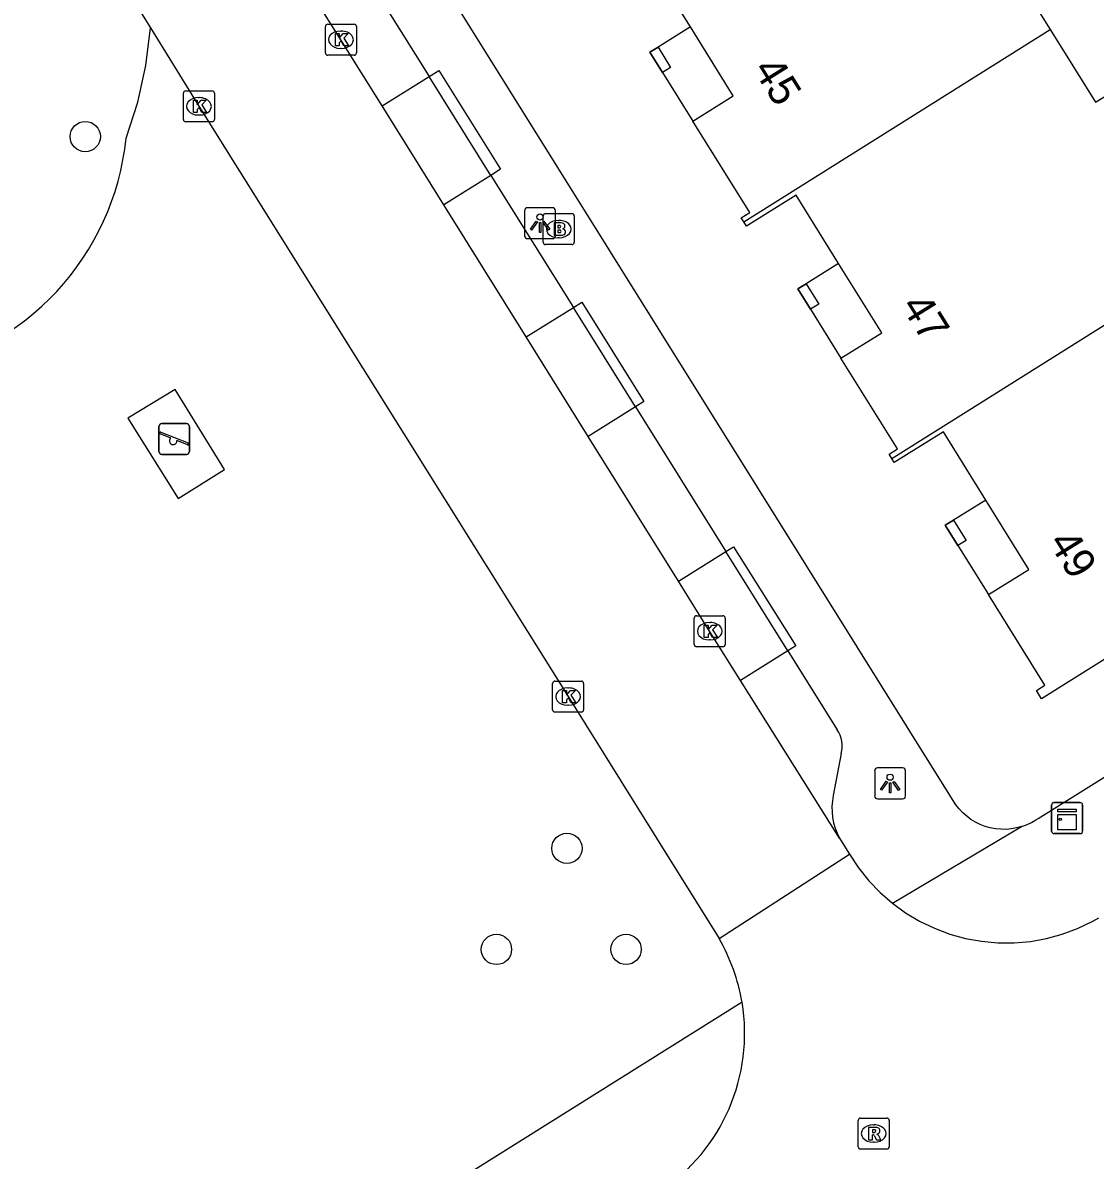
# Model space of a CAD drawing. Extents: x 158838 to 160074, y 386376 to 387776.
# Drawn here: x 159192.17 to 159226.78, y 386989.61 to 387026.31 of the extents above; entities that cross this region are included whole.
import ezdxf

# ---------------------------------------------------------------- set-up
doc = ezdxf.new("R2010")
doc.units = 0
for name, color, linetype in [('IMGEO_Boom', 7, 'Continuous'), ('IMGEO_Brandkraan', 7, 'Continuous'), ('IMGEO_Groenvoorziening', 7, 'Continuous'), ('IMGEO_Kast', 7, 'Continuous'), ('IMGEO_Kolk', 7, 'Continuous'), ('IMGEO_Lichtpunt', 7, 'Continuous'), ('IMGEO_Pand', 7, 'Continuous'), ('IMGEO_Pand_nummerreeks', 7, 'Continuous'), ('IMGEO_Pand_overbouw', 7, 'Continuous'), ('IMGEO_Rijbaan_lokaal_open', 7, 'Continuous'), ('IMGEO_Rioolput', 7, 'Continuous'), ('IMGEO_Speelvoorziening', 7, 'Continuous'), ('IMGEO_Voetpad_halfverhard', 7, 'Continuous'), ('IMGEO_Voetpad_open', 7, 'Continuous')]:
    doc.layers.add(name, color=color, linetype=linetype)

msp = doc.modelspace()

# ---------------------------------------------------------------- linework, layer by layer
at = {"layer": 'IMGEO_Boom'}
for centre in [(159194.185, 387022.635), (159209.729, 386999.671), (159207.454, 386996.409), (159211.637, 386996.411)]:
    msp.add_circle(centre, 0.489, dxfattribs=at)
at = {"layer": 'IMGEO_Brandkraan'}
for p, q in [((159208.964, 387019.224), (159208.964, 387020.076)), ((159209.039, 387020.15), (159209.891, 387020.15)), ((159209.965, 387020.076), (159209.965, 387019.224)), ((159209.452, 387019.93), (159209.477, 387019.93)), ((159209.475, 387019.37), (159209.45, 387019.37)), ((159209.891, 387019.15), (159209.039, 387019.15))]:
    msp.add_line(p, q, dxfattribs=at)
for points in [[(159208.964, 387019.224), (159208.964, 387020.076)], [(159209.039, 387020.15), (159209.891, 387020.15)], [(159209.965, 387020.076), (159209.965, 387019.224)], [(159209.312, 387019.85), (159209.312, 387019.45), (159209.525, 387019.45)], [(159209.543, 387019.85), (159209.312, 387019.85)], [(159209.491, 387019.769), (159209.437, 387019.769), (159209.437, 387019.693)], [(159209.437, 387019.693), (159209.49, 387019.693)], [(159209.499, 387019.617), (159209.437, 387019.617), (159209.437, 387019.536)], [(159209.437, 387019.536), (159209.499, 387019.536)], [(159209.891, 387019.15), (159209.039, 387019.15)]]:
    msp.add_lwpolyline(points, dxfattribs=at)
for centre, radius, start, end in [((159209.041, 387020.074), 0.0765, 91.552, 178.448), ((159209.041, 387020.074), 0.0765, 91.552, 178.448), ((159209.889, 387020.074), 0.0765, 1.552, 88.448), ((159209.889, 387020.074), 0.0765, 1.552, 88.448), ((159209.492, 387019.731), 0.0379, 267.8285, 90.9355), ((159209.547, 387019.705), 0.145, 59.4692, 91.5367), ((159209.572, 387019.752), 0.0922, 285.5137, 58.1501), ((159209.5, 387019.576), 0.0404, 269.8759, 90.5077), ((159209.531, 387019.701), 0.251, 268.6676, 293.5347), ((159209.577, 387019.56), 0.105, 301.3115, 78.989), ((159209.041, 387019.226), 0.0765, 181.552, 268.448), ((159209.041, 387019.226), 0.0765, 181.552, 268.448), ((159209.889, 387019.226), 0.0765, 271.552, 358.448), ((159209.889, 387019.226), 0.0765, 271.552, 358.448)]:
    msp.add_arc(centre, radius, start, end, dxfattribs=at)
for centre, major_axis, ratio, start_param, end_param in [((159209.451, 387019.65), (-0.387, 0.002), 0.722429, 4.712389, 7.853982), ((159209.476, 387019.65), (-0.39, 0.002), 0.717154, 1.570796, 4.712389)]:
    msp.add_ellipse(centre, major_axis=major_axis, ratio=ratio, start_param=start_param, end_param=end_param, dxfattribs=at)
at = {"layer": 'IMGEO_Groenvoorziening'}
msp.add_lwpolyline([(159195.504, 387022.588), (159195.882, 387023.745), (159196.144, 387024.932), (159196.288, 387026.14)], dxfattribs=at)
msp.add_arc((159186.993, 387023.461), 8.556, 280.1471, 354.1423, dxfattribs=at)
at = {"layer": 'IMGEO_Kast'}
for p, q in [((159225.369, 387000.222), (159225.369, 387001.063)), ((159225.369, 387001.063), (159225.369, 387000.222)), ((159225.444, 387001.147), (159226.285, 387001.147)), ((159226.285, 387001.147), (159225.444, 387001.147)), ((159226.369, 387001.072), (159226.369, 387000.231)), ((159226.369, 387000.231), (159226.369, 387001.072)), ((159226.294, 387000.147), (159225.453, 387000.147)), ((159225.453, 387000.147), (159226.294, 387000.147))]:
    msp.add_line(p, q, dxfattribs=at)
for points in [[(159225.564, 387000.937), (159226.164, 387000.937), (159226.164, 387000.852), (159225.564, 387000.852), (159225.564, 387000.937)], [(159225.564, 387000.762), (159226.164, 387000.762), (159226.164, 387000.273), (159225.564, 387000.273), (159225.564, 387000.762)]]:
    msp.add_lwpolyline(points, dxfattribs=at)
msp.add_circle((159225.648, 387000.611), 0.0377, dxfattribs=at)
for centre, start, end in [((159225.447, 387001.069), 92.4484, 184.2845), ((159225.447, 387001.069), 92.4484, 184.2845), ((159226.291, 387001.069), 2.4484, 94.2845), ((159226.291, 387001.069), 2.4484, 94.2845), ((159225.447, 387000.225), 182.4484, 274.2845), ((159225.447, 387000.225), 182.4484, 274.2845), ((159226.291, 387000.225), 272.4484, 4.2845), ((159226.291, 387000.225), 272.4484, 4.2845)]:
    msp.add_arc(centre, 0.0779, start, end, dxfattribs=at)
at = {"layer": 'IMGEO_Kolk'}
for p, q in [((159201.935, 387025.334), (159201.935, 387026.186)), ((159202.01, 387026.26), (159202.862, 387026.26)), ((159202.423, 387026.04), (159202.448, 387026.04)), ((159202.936, 387026.186), (159202.936, 387025.334)), ((159202.862, 387025.26), (159202.01, 387025.26)), ((159202.446, 387025.48), (159202.421, 387025.48)), ((159197.428, 387024.111), (159198.28, 387024.111)), ((159197.353, 387023.185), (159197.353, 387024.037)), ((159197.841, 387023.891), (159197.866, 387023.891)), ((159198.354, 387024.037), (159198.354, 387023.185)), ((159198.28, 387023.111), (159197.428, 387023.111)), ((159197.864, 387023.331), (159197.839, 387023.331)), ((159213.837, 387006.25), (159213.837, 387007.102)), ((159213.912, 387007.176), (159214.764, 387007.176)), ((159214.325, 387006.956), (159214.35, 387006.956)), ((159214.838, 387007.102), (159214.838, 387006.25)), ((159214.764, 387006.176), (159213.912, 387006.176)), ((159214.348, 387006.396), (159214.323, 387006.396)), ((159209.342, 387005.067), (159210.194, 387005.067)), ((159209.267, 387004.141), (159209.267, 387004.993)), ((159209.755, 387004.847), (159209.78, 387004.847)), ((159210.268, 387004.993), (159210.268, 387004.141)), ((159210.194, 387004.067), (159209.342, 387004.067)), ((159209.778, 387004.287), (159209.753, 387004.287))]:
    msp.add_line(p, q, dxfattribs=at)
for points in [[(159201.935, 387025.334), (159201.935, 387026.186)], [(159202.01, 387026.26), (159202.862, 387026.26)], [(159202.256, 387025.96), (159202.379, 387025.96), (159202.379, 387025.809), (159202.509, 387025.96), (159202.673, 387025.96), (159202.527, 387025.809), (159202.68, 387025.56), (159202.528, 387025.56), (159202.443, 387025.724), (159202.379, 387025.657), (159202.379, 387025.56), (159202.256, 387025.56), (159202.256, 387025.96)], [(159202.936, 387026.186), (159202.936, 387025.334)], [(159202.862, 387025.26), (159202.01, 387025.26)], [(159197.428, 387024.111), (159198.28, 387024.111)], [(159197.353, 387023.185), (159197.353, 387024.037)], [(159197.674, 387023.811), (159197.797, 387023.811), (159197.797, 387023.66), (159197.927, 387023.811), (159198.091, 387023.811), (159197.945, 387023.66), (159198.098, 387023.411), (159197.946, 387023.411), (159197.861, 387023.575), (159197.797, 387023.508), (159197.797, 387023.411), (159197.674, 387023.411), (159197.674, 387023.811)], [(159198.354, 387024.037), (159198.354, 387023.185)], [(159198.28, 387023.111), (159197.428, 387023.111)], [(159213.837, 387006.25), (159213.837, 387007.102)], [(159213.912, 387007.176), (159214.764, 387007.176)], [(159214.158, 387006.876), (159214.281, 387006.876), (159214.281, 387006.725), (159214.411, 387006.876), (159214.575, 387006.876), (159214.429, 387006.725), (159214.582, 387006.476), (159214.43, 387006.476), (159214.345, 387006.64), (159214.281, 387006.573), (159214.281, 387006.476), (159214.158, 387006.476), (159214.158, 387006.876)], [(159214.838, 387007.102), (159214.838, 387006.25)], [(159214.764, 387006.176), (159213.912, 387006.176)], [(159209.342, 387005.067), (159210.194, 387005.067)], [(159209.267, 387004.141), (159209.267, 387004.993)], [(159209.588, 387004.767), (159209.711, 387004.767), (159209.711, 387004.616), (159209.841, 387004.767), (159210.005, 387004.767), (159209.859, 387004.616), (159210.012, 387004.367), (159209.86, 387004.367), (159209.775, 387004.531), (159209.711, 387004.464), (159209.711, 387004.367), (159209.588, 387004.367), (159209.588, 387004.767)], [(159210.268, 387004.993), (159210.268, 387004.141)], [(159210.194, 387004.067), (159209.342, 387004.067)]]:
    msp.add_lwpolyline(points, dxfattribs=at)
for centre, start, end in [((159202.012, 387026.184), 91.552, 178.448), ((159202.012, 387026.184), 91.552, 178.448), ((159202.86, 387026.184), 1.552, 88.448), ((159202.86, 387026.184), 1.552, 88.448), ((159202.012, 387025.336), 181.552, 268.448), ((159202.012, 387025.336), 181.552, 268.448), ((159202.86, 387025.336), 271.552, 358.448), ((159202.86, 387025.336), 271.552, 358.448), ((159197.43, 387024.035), 91.552, 178.448), ((159197.43, 387024.035), 91.552, 178.448), ((159198.278, 387024.035), 1.552, 88.448), ((159198.278, 387024.035), 1.552, 88.448), ((159197.43, 387023.187), 181.552, 268.448), ((159197.43, 387023.187), 181.552, 268.448), ((159198.278, 387023.187), 271.552, 358.448), ((159198.278, 387023.187), 271.552, 358.448), ((159213.914, 387007.1), 91.552, 178.448), ((159213.914, 387007.1), 91.552, 178.448), ((159214.762, 387007.1), 1.552, 88.448), ((159214.762, 387007.1), 1.552, 88.448), ((159213.914, 387006.252), 181.552, 268.448), ((159213.914, 387006.252), 181.552, 268.448), ((159214.762, 387006.252), 271.552, 358.448), ((159214.762, 387006.252), 271.552, 358.448), ((159209.344, 387004.991), 91.552, 178.448), ((159209.344, 387004.991), 91.552, 178.448), ((159210.192, 387004.991), 1.552, 88.448), ((159210.192, 387004.991), 1.552, 88.448), ((159209.344, 387004.143), 181.552, 268.448), ((159209.344, 387004.143), 181.552, 268.448), ((159210.192, 387004.143), 271.552, 358.448), ((159210.192, 387004.143), 271.552, 358.448)]:
    msp.add_arc(centre, 0.0765, start, end, dxfattribs=at)
for centre, major_axis, ratio, start_param, end_param in [((159202.422, 387025.76), (-0.387, 0.002), 0.722429, 4.712389, 7.853982), ((159202.447, 387025.76), (-0.39, 0.002), 0.717154, 1.570796, 4.712389), ((159197.84, 387023.611), (-0.387, 0.002), 0.722429, 4.712389, 7.853982), ((159197.865, 387023.611), (-0.39, 0.002), 0.717154, 1.570796, 4.712389), ((159214.324, 387006.676), (-0.387, 0.002), 0.722429, 4.712389, 7.853982), ((159214.349, 387006.676), (-0.39, 0.002), 0.717154, 1.570796, 4.712389), ((159209.754, 387004.567), (-0.387, 0.002), 0.722429, 4.712389, 7.853982), ((159209.779, 387004.567), (-0.39, 0.002), 0.717154, 1.570796, 4.712389)]:
    msp.add_ellipse(centre, major_axis=major_axis, ratio=ratio, start_param=start_param, end_param=end_param, dxfattribs=at)
at = {"layer": 'IMGEO_Lichtpunt'}
for p, q in [((159208.363, 387020.244), (159208.363, 387019.437)), ((159208.363, 387020.244), (159208.363, 387019.437)), ((159209.265, 387020.339), (159208.457, 387020.339)), ((159209.265, 387020.339), (159208.457, 387020.339)), ((159209.359, 387019.437), (159209.359, 387020.244)), ((159209.359, 387019.437), (159209.359, 387020.244)), ((159208.457, 387019.343), (159209.265, 387019.343)), ((159208.457, 387019.343), (159209.265, 387019.343)), ((159219.659, 387002.169), (159219.659, 387001.362)), ((159219.659, 387002.169), (159219.659, 387001.362)), ((159220.561, 387002.264), (159219.753, 387002.264)), ((159220.561, 387002.264), (159219.753, 387002.264)), ((159220.655, 387001.362), (159220.655, 387002.169)), ((159220.655, 387001.362), (159220.655, 387002.169)), ((159219.753, 387001.268), (159220.561, 387001.268)), ((159219.753, 387001.268), (159220.561, 387001.268))]:
    msp.add_line(p, q, dxfattribs=at)
for points in [[(159208.737, 387019.908), (159208.776, 387019.88), (159208.588, 387019.618), (159208.55, 387019.645), (159208.737, 387019.908)], [(159208.839, 387019.86), (159208.886, 387019.86), (159208.886, 387019.538), (159208.839, 387019.538), (159208.839, 387019.86)], [(159208.949, 387019.88), (159208.987, 387019.907), (159209.174, 387019.645), (159209.135, 387019.617), (159208.949, 387019.88)], [(159220.033, 387001.833), (159220.072, 387001.805), (159219.884, 387001.543), (159219.846, 387001.57), (159220.033, 387001.833)], [(159220.135, 387001.785), (159220.182, 387001.785), (159220.182, 387001.463), (159220.135, 387001.463), (159220.135, 387001.785)], [(159220.245, 387001.805), (159220.283, 387001.832), (159220.47, 387001.57), (159220.431, 387001.542), (159220.245, 387001.805)]]:
    msp.add_lwpolyline(points, dxfattribs=at)
for centre in [(159208.862, 387020.042), (159220.158, 387001.967)]:
    msp.add_circle(centre, 0.0994, dxfattribs=at)
for centre, start, end in [((159208.457, 387020.244), 90, 180), ((159208.457, 387020.244), 90, 180), ((159209.265, 387020.244), 0, 90), ((159209.265, 387020.244), 0, 90), ((159208.457, 387019.437), 180, 270), ((159208.457, 387019.437), 180, 270), ((159209.265, 387019.437), 270, 0), ((159209.265, 387019.437), 270, 360), ((159219.753, 387002.169), 90, 180), ((159219.753, 387002.169), 90, 180), ((159220.561, 387002.169), 0, 90), ((159220.561, 387002.169), 0, 90), ((159219.753, 387001.362), 180, 270), ((159219.753, 387001.362), 180, 270), ((159220.561, 387001.362), 270, 0), ((159220.561, 387001.362), 270, 360)]:
    msp.add_arc(centre, 0.0946, start, end, dxfattribs=at)
at = {"layer": 'IMGEO_Pand'}
for points in [[(159220.557, 387033.707), (159225.323, 387026.087)], [(159215.44, 387019.88), (159215.355, 387020.017), (159215.626, 387020.186), (159213.79, 387023.133), (159215.097, 387023.948), (159213.712, 387026.172), (159212.342, 387028.371), (159210.763, 387027.387), (159210.678, 387027.523)], [(159215.44, 387019.88), (159225.323, 387026.087)], [(159225.323, 387026.087), (159226.79, 387023.741), (159229.331, 387025.309), (159232.519, 387020.144), (159230.009, 387018.594), (159230.094, 387018.458)], [(159213.075, 387024.867), (159212.812, 387024.703), (159212.405, 387025.357), (159212.668, 387025.521), (159213.075, 387024.867)], [(159220.208, 387012.254), (159220.123, 387012.39), (159220.394, 387012.558), (159218.572, 387015.487), (159219.886, 387016.305), (159218.497, 387018.538), (159217.126, 387020.742), (159215.524, 387019.745), (159215.44, 387019.88)], [(159230.094, 387018.458), (159233.628, 387012.807), (159236.279, 387008.567), (159231.49, 387005.568), (159231.32, 387005.839), (159231.651, 387006.046), (159230.488, 387007.903), (159225.046, 387004.495), (159224.877, 387004.766), (159225.149, 387004.935), (159223.332, 387007.856), (159224.638, 387008.668), (159223.243, 387010.909), (159221.877, 387013.104), (159220.292, 387012.118), (159220.208, 387012.254)], [(159220.208, 387012.254), (159230.094, 387018.458)], [(159217.853, 387017.23), (159217.59, 387017.066), (159217.183, 387017.72), (159217.446, 387017.884), (159217.853, 387017.23)], [(159222.607, 387009.607), (159222.344, 387009.443), (159221.937, 387010.097), (159222.2, 387010.261), (159222.607, 387009.607)]]:
    msp.add_lwpolyline(points, dxfattribs=at)
at = {"layer": 'IMGEO_Pand_overbouw'}
for points in [[(159213.79, 387023.133), (159215.097, 387023.948), (159213.712, 387026.172), (159212.668, 387025.521), (159212.405, 387025.357), (159212.812, 387024.703)], [(159218.572, 387015.487), (159219.886, 387016.305), (159218.497, 387018.538), (159217.446, 387017.884), (159217.183, 387017.72), (159217.59, 387017.066)], [(159223.332, 387007.856), (159224.638, 387008.668), (159223.243, 387010.909), (159222.2, 387010.261), (159221.937, 387010.097), (159222.344, 387009.443)]]:
    msp.add_lwpolyline(points, close=True, dxfattribs=at)
at = {"layer": 'IMGEO_Rijbaan_lokaal_open'}
for points in [[(159194.224, 387029.442), (159196.288, 387026.14)], [(159203.762, 387023.624), (159202.431, 387025.759), (159201.111, 387027.871)], [(159196.288, 387026.14), (159197.851, 387023.611), (159209.765, 387004.567), (159212.616, 387000), (159214.636, 386996.763)], [(159205.753, 387020.432), (159203.762, 387023.624)], [(159208.411, 387016.17), (159205.753, 387020.432)], [(159210.412, 387012.962), (159208.411, 387016.17)], [(159213.326, 387008.29), (159210.412, 387012.962)], [(159215.329, 387005.089), (159214.333, 387006.675), (159213.326, 387008.29)], [(159218.523, 387000), (159215.329, 387005.089)], [(159218.523, 387000), (159218.605, 386999.859), (159218.846, 386999.479)], [(159214.636, 386996.763), (159218.846, 386999.479)], [(159218.846, 386999.479), (159219.137, 386999.039), (159219.467, 386998.628), (159219.832, 386998.247), (159220.23, 386997.901)], [(159220.23, 386997.901), (159220.657, 386997.591), (159221.11, 386997.321), (159221.585, 386997.092), (159222.079, 386996.907), (159222.587, 386996.766), (159223.106, 386996.672), (159223.631, 386996.624), (159224.158, 386996.623), (159224.684, 386996.67), (159225.203, 386996.763), (159225.712, 386996.902), (159226.206, 386997.086), (159226.682, 386997.314), (159226.891, 386997.431)]]:
    msp.add_lwpolyline(points, dxfattribs=at)
for centre, radius, start, end in [((159209.282, 386993.666), 6.185, 9.6763, 30.0437), ((159209.361, 386993.695), 6.102, 303.6577, 9.5325)]:
    msp.add_arc(centre, radius, start, end, dxfattribs=at)
at = {"layer": 'IMGEO_Rioolput'}
for p, q in [((159219.127, 386990.043), (159219.127, 386990.895)), ((159219.202, 386990.969), (159220.054, 386990.969)), ((159219.615, 386990.749), (159219.64, 386990.749)), ((159220.128, 386990.895), (159220.128, 386990.043)), ((159219.638, 386990.189), (159219.613, 386990.189)), ((159220.054, 386989.969), (159219.202, 386989.969))]:
    msp.add_line(p, q, dxfattribs=at)
for points in [[(159219.127, 386990.043), (159219.127, 386990.895)], [(159219.202, 386990.969), (159220.054, 386990.969)], [(159220.128, 386990.895), (159220.128, 386990.043)], [(159219.716, 386990.667), (159219.464, 386990.669), (159219.464, 386990.269)], [(159219.464, 386990.269), (159219.588, 386990.269), (159219.588, 386990.431), (159219.599, 386990.431)], [(159219.642, 386990.588), (159219.588, 386990.588), (159219.588, 386990.507)], [(159219.588, 386990.507), (159219.64, 386990.507)], [(159219.646, 386990.402), (159219.717, 386990.269), (159219.857, 386990.269), (159219.792, 386990.395)], [(159220.054, 386989.969), (159219.202, 386989.969)]]:
    msp.add_lwpolyline(points, dxfattribs=at)
for centre, radius, start, end in [((159219.204, 386990.893), 0.0765, 91.552, 178.448), ((159219.204, 386990.893), 0.0765, 91.552, 178.448), ((159220.052, 386990.893), 0.0765, 1.552, 88.448), ((159220.052, 386990.893), 0.0765, 1.552, 88.448), ((159219.598, 386990.378), 0.0533, 26.0293, 88.6989), ((159219.624, 386990.696), 0.19, 274.7715, 282.9687), ((159219.648, 386990.492), 0.0964, 77.0061, 93.1865), ((159219.662, 386990.549), 0.0378, 276.6634, 79.6772), ((159219.715, 386990.557), 0.109, 350.3612, 89.416), ((159219.713, 386990.557), 0.112, 277.5842, 350.9817), ((159219.697, 386990.342), 0.108, 29.5134, 73.7905), ((159219.204, 386990.045), 0.0765, 181.552, 268.448), ((159219.204, 386990.045), 0.0765, 181.552, 268.448), ((159220.052, 386990.045), 0.0765, 271.552, 358.448), ((159220.052, 386990.045), 0.0765, 271.552, 358.448)]:
    msp.add_arc(centre, radius, start, end, dxfattribs=at)
for centre, major_axis, ratio, start_param, end_param in [((159219.614, 386990.469), (-0.387, 0.002), 0.722429, 4.712389, 7.853982), ((159219.639, 386990.469), (-0.39, 0.002), 0.717154, 1.570796, 4.712389)]:
    msp.add_ellipse(centre, major_axis=major_axis, ratio=ratio, start_param=start_param, end_param=end_param, dxfattribs=at)
at = {"layer": 'IMGEO_Speelvoorziening'}
for p, q in [((159196.559, 387012.477), (159196.559, 387013.277)), ((159196.559, 387013.277), (159196.559, 387012.477)), ((159196.628, 387013.102), (159197.504, 387012.749)), ((159196.659, 387013.377), (159197.449, 387013.377)), ((159197.449, 387013.377), (159196.659, 387013.377)), ((159197.549, 387013.277), (159197.549, 387012.477)), ((159197.549, 387012.477), (159197.549, 387013.277)), ((159196.942, 387012.905), (159196.603, 387013.042)), ((159197.48, 387012.689), (159197.14, 387012.826)), ((159197.449, 387012.377), (159196.659, 387012.377)), ((159196.659, 387012.377), (159197.449, 387012.377))]:
    msp.add_line(p, q, dxfattribs=at)
for centre, radius, start, end in [((159196.659, 387013.277), 0.1, 90, 180), ((159196.659, 387013.277), 0.1, 90, 180), ((159196.616, 387013.072), 0.0327, 68.078, 248.078), ((159197.449, 387013.277), 0.1, 0, 90), ((159197.449, 387013.277), 0.1, 360, 90), ((159197.021, 387012.815), 0.12, 130.9928, 5.1632), ((159197.492, 387012.719), 0.0327, 248.078, 68.078), ((159196.659, 387012.477), 0.1, 180, 270), ((159196.659, 387012.477), 0.1, 180, 270), ((159197.449, 387012.477), 0.1, 270, 0), ((159197.449, 387012.477), 0.1, 270, 0)]:
    msp.add_arc(centre, radius, start, end, dxfattribs=at)
at = {"layer": 'IMGEO_Voetpad_halfverhard'}
msp.add_arc((159202.972, 387018.745), 13.819, 129.2772, 155.5065, dxfattribs=at)
at = {"layer": 'IMGEO_Voetpad_open'}
for points in [[(159224.402, 387000.372), (159224.237, 387000.328), (159224.069, 387000.298), (159223.899, 387000.284), (159223.728, 387000.285), (159223.558, 387000.302), (159223.391, 387000.333), (159223.226, 387000.38), (159223.067, 387000.44), (159222.913, 387000.515), (159222.767, 387000.603), (159222.63, 387000.704), (159222.501, 387000.817), (159222.384, 387000.941), (159222.278, 387001.075), (159158.165, 387103.724), (159143.549, 387127.119), (159138.432, 387135.312), (159131.202, 387146.887)], [(159202.626, 387028.817), (159205.281, 387024.571)], [(159203.762, 387023.624), (159205.281, 387024.571)], [(159205.281, 387024.571), (159205.593, 387024.766), (159207.59, 387021.579), (159207.276, 387021.382)], [(159207.276, 387021.382), (159205.281, 387024.571)], [(159224.402, 387000.372), (159224.563, 387000.43), (159224.717, 387000.503), (159224.864, 387000.59), (159224.937, 387000.639), (159235.813, 387007.426), (159250.297, 387016.464), (159260.545, 387022.859)], [(159207.276, 387021.382), (159205.753, 387020.432)], [(159207.276, 387021.382), (159209.939, 387017.123)], [(159209.939, 387017.123), (159210.211, 387017.292), (159212.209, 387014.083), (159211.941, 387013.916)], [(159208.411, 387016.17), (159209.939, 387017.123)], [(159211.941, 387013.916), (159209.939, 387017.123)], [(159197.182, 387010.956), (159198.677, 387011.899), (159197.092, 387014.478), (159195.559, 387013.549), (159197.182, 387010.956)], [(159211.941, 387013.916), (159210.412, 387012.962)], [(159211.941, 387013.916), (159214.856, 387009.244)], [(159213.326, 387008.29), (159214.856, 387009.244)], [(159214.856, 387009.244), (159215.108, 387009.402), (159217.11, 387006.207), (159216.857, 387006.048)], [(159216.857, 387006.048), (159214.856, 387009.244)], [(159216.857, 387006.048), (159215.329, 387005.089)], [(159216.857, 387006.048), (159218.453, 387003.498)], [(159218.58, 387002.731), (159218.323, 387001.376)], [(159220.23, 386997.901), (159224.402, 387000.372)], [(159215.379, 386994.706), (159188.722, 386978.002)]]:
    msp.add_lwpolyline(points, dxfattribs=at)
for centre, radius, start, end in [((159217.632, 387002.968), 0.977, 345.963, 32.8405), ((159220.336, 387000.966), 2.055, 168.4923, 208.0476)]:
    msp.add_arc(centre, radius, start, end, dxfattribs=at)

# ---------------------------------------------------------------- texts
at = {"layer": 'IMGEO_Pand_nummerreeks'}
for s, rotation, p in [('45', 301.9193, (159215.717, 387024.806)), ('47', 301.8849, (159220.491, 387017.171)), ('49', 301.8906, (159225.245, 387009.548))]:
    msp.add_text(s, height=1, rotation=rotation, dxfattribs=at).set_placement(p)

doc.saveas('drawing.dxf')
